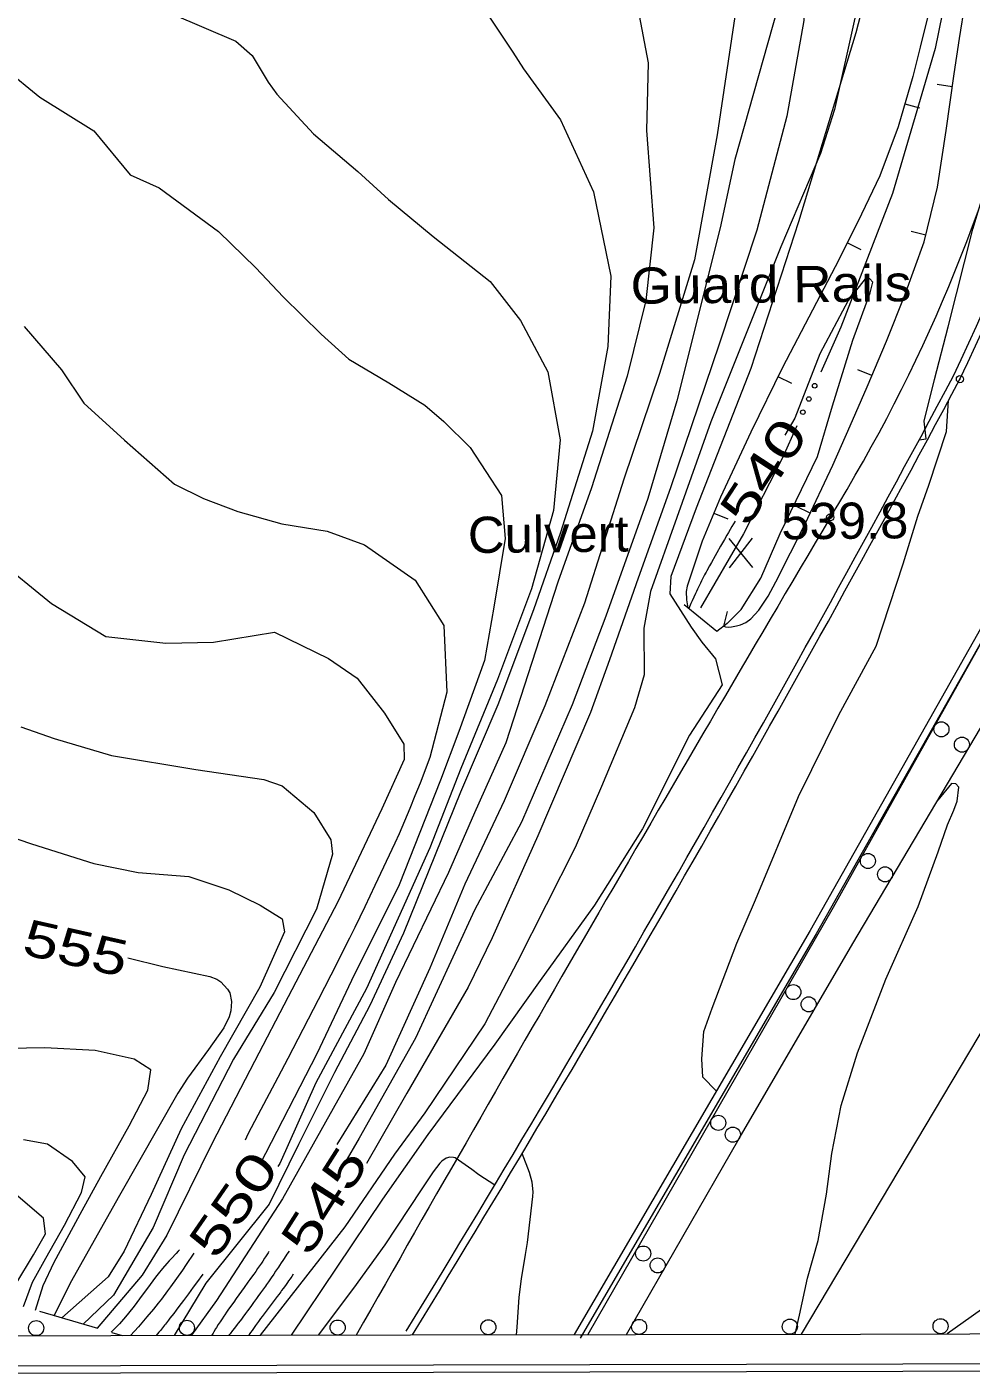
# Model space of a CAD drawing. Extents: x 2361284 to 2366480, y 6976556 to 6985346.
# Drawn here: x 2364886.4 to 2365011.7, y 6980567.9 to 6980746.5 of the extents above; entities that cross this region are included whole.
import ezdxf
from ezdxf.enums import TextEntityAlignment as Align

# ---------------------------------------------------------------- set-up
doc = ezdxf.new("R2010")
doc.units = 0
doc.header["$LTSCALE"] = 1.9
doc.header["$PDMODE"] = 32
doc.header["$PDSIZE"] = 0.95
for name, color, linetype, lineweight in [('12', 7, 'Continuous', 13), ('13', 7, 'Continuous', 13), ('14', 7, 'Continuous', 13), ('17', 7, 'Continuous', 13), ('21', 7, 'Continuous', 13), ('24', 7, 'Continuous', 13), ('27', 7, 'Continuous', 13), ('3', 7, 'Continuous', 13), ('8', 7, 'Continuous', 13)]:
    doc.layers.add(name, color=color, linetype=linetype, lineweight=lineweight)

msp = doc.modelspace()

# ---------------------------------------------------------------- linework, layer by layer
at = {"layer": '12'}
for p, q in [((2364982.731, 6980674.792), (2364979.614, 6980678.643)), ((2364979.651, 6980674.763), (2364982.694, 6980678.672))]:
    msp.add_line(p, q, dxfattribs=at)
for points in [[(2364981.26, 6980855.114), (2364984.119, 6980844.722), (2364988.063, 6980825.548), (2364988.715, 6980805.323), (2364987.911, 6980785.804), (2364987.212, 6980766.697), (2364985.982, 6980748.753), (2364980.34, 6980728.919), (2364978.396, 6980719.85), (2364972.665, 6980696.914), (2364968.828, 6980683.967), (2364963.235, 6980668.334), (2364958.767, 6980656.591), (2364952.065, 6980641.005), (2364945.826, 6980629.335), (2364937.986, 6980612.36), (2364930.512, 6980599.089), (2364928.603, 6980595.8)], [(2364883.481, 6980740.969), (2364888.127, 6980737.204), (2364895.289, 6980732.741), (2364900.146, 6980726.886), (2364903.972, 6980725.163), (2364911.828, 6980719.367), (2364916.814, 6980714.564), (2364920.442, 6980710.7), (2364925.458, 6980705.746), (2364929.149, 6980702.451), (2364934.44, 6980699.281), (2364939.218, 6980696.346), (2364941.749, 6980694.17), (2364945.223, 6980690.733), (2364949.384, 6980684.343), (2364949.888, 6980678.627), (2364948.364, 6980669.522), (2364947.122, 6980662.449), (2364943.731, 6980653.017), (2364941.311, 6980646.594), (2364935.803, 6980632.7), (2364929.504, 6980619.99), (2364924.876, 6980610.275), (2364917.315, 6980595.593)], [(2364979.306, 6980667.326), (2364981.198, 6980669.234), (2364983.808, 6980673.389), (2364986.383, 6980679.314), (2364991.316, 6980689.511), (2364993.332, 6980696.251), (2364996, 6980704.967), (2364998.33, 6980711.23), (2364998.657, 6980712.633), (2364998.293, 6980713.08), (2364997.632, 6980713.084), (2364995.41, 6980710.192), (2364991.637, 6980703.125), (2364988.328, 6980694.593), (2364987.009, 6980692.341)], [(2364980.396, 6980680.947), (2364979.973, 6980680.223), (2364979.526, 6980679.456), (2364979.304, 6980679.071), (2364978.971, 6980678.495), (2364978.475, 6980677.628), (2364977.981, 6980676.76), (2364977.736, 6980676.325), (2364977.247, 6980675.453), (2364977.003, 6980675.017), (2364976.64, 6980674.361), (2364976.541, 6980674.18), (2364976.476, 6980674.06), (2364976.346, 6980673.817), (2364976.155, 6980673.452), (2364976.03, 6980673.208), (2364975.948, 6980673.045), (2364975.785, 6980672.717), (2364975.605, 6980672.347), (2364975.486, 6980672.099), (2364975.407, 6980671.934), (2364975.252, 6980671.603), (2364975.137, 6980671.353), (2364974.908, 6980670.854), (2364974.683, 6980670.353), (2364974.534, 6980670.018), (2364974.237, 6980669.348)], [(2364899.804, 6980622.998), (2364904.444, 6980621.882), (2364910.717, 6980620.541), (2364911.614, 6980620.194), (2364912.157, 6980619.835), (2364913.053, 6980618.873), (2364913.33, 6980618.355), (2364913.578, 6980617.206), (2364913.481, 6980615.99), (2364913.265, 6980615.189), (2364912.572, 6980613.748), (2364910.533, 6980610.857), (2364907.719, 6980607.045), (2364906.455, 6980605.05), (2364898.693, 6980591.475), (2364892.183, 6980579.863), (2364890.034, 6980575.561)], [(2364921.205, 6980584.119), (2364920.928, 6980583.691), (2364920.557, 6980583.123), (2364920.371, 6980582.84), (2364920.183, 6980582.557), (2364919.933, 6980582.18), (2364919.807, 6980581.993), (2364919.428, 6980581.43), (2364919.174, 6980581.057), (2364918.834, 6980580.56), (2364918.663, 6980580.312), (2364918.47, 6980580.033), (2364918.211, 6980579.663), (2364918.082, 6980579.478), (2364917.691, 6980578.924), (2364917.43, 6980578.556), (2364917.079, 6980578.066), (2364916.902, 6980577.822), (2364916.504, 6980577.273), (2364916.237, 6980576.908), (2364915.879, 6980576.423), (2364915.699, 6980576.181), (2364915.428, 6980575.818), (2364915.066, 6980575.336), (2364914.884, 6980575.095), (2364914.701, 6980574.855), (2364914.456, 6980574.535), (2364914.334, 6980574.375), (2364913.965, 6980573.896), (2364913.717, 6980573.578), (2364913.386, 6980573.154), (2364913.22, 6980572.942)], [(2364908.576, 6980583.819), (2364907.57, 6980582.309), (2364907.06, 6980581.564), (2364906.282, 6980580.459), (2364905.49, 6980579.367), (2364905.087, 6980578.825), (2364904.267, 6980577.752), (2364903.85, 6980577.219), (2364903.214, 6980576.425), (2364902.346, 6980575.376), (2364901.902, 6980574.854), (2364901.225, 6980574.076), (2364900.18, 6980572.918)]]:
    msp.add_lwpolyline(points, dxfattribs=at)
at = {"layer": '13'}
for points in [[(2364960.019, 6980854.142), (2364962.168, 6980845.823), (2364963.057, 6980835.35), (2364966.572, 6980827.673), (2364969.978, 6980821.757), (2364973.849, 6980815.392), (2364975.583, 6980807.538), (2364976.957, 6980801.901), (2364979.418, 6980792.224), (2364982.105, 6980778.909), (2364981.659, 6980764.814), (2364980.34, 6980747.9), (2364977.999, 6980732.208), (2364974.988, 6980715.597), (2364970.351, 6980700.523), (2364965.644, 6980686.506), (2364960.399, 6980670.057), (2364955.158, 6980656.446), (2364949.749, 6980643.834), (2364944.524, 6980632.783), (2364939.898, 6980621.64), (2364934.03, 6980608.772), (2364927.56, 6980598.26)], [(2364992.333, 6980853.96), (2364993.172, 6980845.263), (2364992.96, 6980833.618), (2364993.042, 6980827.805), (2364994.271, 6980808.966), (2364992.776, 6980791.551), (2364990.435, 6980767.448), (2364989.526, 6980747.377), (2364987.237, 6980734.676), (2364983.289, 6980719.557), (2364978.263, 6980704.398), (2364971.825, 6980685.345), (2364967.539, 6980673.385), (2364963.72, 6980662.557), (2364961.227, 6980655.574), (2364954.212, 6980639.215), (2364948.171, 6980625.658), (2364944.983, 6980619.127), (2364936.846, 6980605.039), (2364931.494, 6980595.707)], [(2365001.516, 6980765.343), (2364996.422, 6980745.723), (2364988.79, 6980720.639), (2364982.474, 6980701.188), (2364975.211, 6980682.668), (2364971.867, 6980673.586), (2364971.719, 6980671.284), (2364974.571, 6980666.871), (2364975.99, 6980664.894), (2364977.781, 6980662.671), (2364978.673, 6980659.219), (2364974.337, 6980652.558), (2364968.105, 6980640.118), (2364961.73, 6980630.006), (2364954.544, 6980620.008), (2364948.515, 6980611.58), (2364939.608, 6980599.596), (2364933.59, 6980590.977), (2364921.501, 6980572.96)], [(2364905.673, 6980748.23), (2364914.148, 6980744.61), (2364916.322, 6980742.712), (2364918.421, 6980739.196), (2364919.595, 6980737.563), (2364924.445, 6980732.339), (2364930.323, 6980727.313), (2364934.389, 6980723.592), (2364940.346, 6980718.688), (2364947.883, 6980712.741), (2364951.902, 6980707.538), (2364955.557, 6980700.732), (2364957.193, 6980691.737), (2364956.312, 6980682.338), (2364953.38, 6980671.98), (2364948.846, 6980659.925), (2364944.007, 6980648.15), (2364939.907, 6980637.599), (2364931.473, 6980618.958), (2364924.742, 6980606.444), (2364919.985, 6980595.728), (2364919.719, 6980595.325)], [(2364947.455, 6980748.347), (2364950.913, 6980743.15), (2364952.295, 6980740.923), (2364957.219, 6980734.16), (2364961.62, 6980724.641), (2364963.907, 6980713.442), (2364963.515, 6980704.108), (2364961.462, 6980692.868), (2364957.24, 6980679.417), (2364953.647, 6980669.172), (2364948.928, 6980656.557), (2364943.977, 6980645.009), (2364936.394, 6980626.296), (2364931.915, 6980616.682), (2364927.239, 6980607.798), (2364922.451, 6980598.242), (2364918.575, 6980590.334), (2364910.164, 6980579.834), (2364905.96, 6980572.933)], [(2364967.48, 6980748.958), (2364968.869, 6980741.73), (2364968.634, 6980732.749), (2364969.597, 6980719.866), (2364968.539, 6980710.197), (2364966.094, 6980700.192), (2364961.323, 6980685.355), (2364956.872, 6980672.863), (2364949.986, 6980651.517), (2364945.794, 6980642.236), (2364942.359, 6980634.332), (2364935.316, 6980619.725), (2364931.126, 6980610.275), (2364920.359, 6980591.051), (2364911.596, 6980577.557), (2364908.26, 6980572.935)], [(2364996.39, 6980748.042), (2364993.589, 6980735.556), (2364991.734, 6980729.717), (2364986.462, 6980717.317), (2364977.162, 6980694.127), (2364972.672, 6980681.424), (2364969.176, 6980671.59), (2364968.282, 6980666.751), (2364968.331, 6980660.561), (2364967.032, 6980656.159), (2364962.65, 6980645.737), (2364959.157, 6980637.662), (2364951.471, 6980622.44), (2364947.18, 6980614.267), (2364939.241, 6980602.471), (2364935.183, 6980596.963), (2364928.604, 6980587.32), (2364917.37, 6980572.951)], [(2365004.806, 6980691.71), (2365005.725, 6980691.859), (2365005.462, 6980694.226), (2365006.869, 6980699.73), (2365008.664, 6980706.697), (2365011.96, 6980719.679), (2365016.439, 6980734.623), (2365018.401, 6980748.092)], [(2364886.046, 6980706.781), (2364891.002, 6980700.998), (2364893.964, 6980696.586), (2364899.36, 6980691.687), (2364906.026, 6980685.849), (2364909.874, 6980683.967), (2364914.391, 6980682.23), (2364920.258, 6980680.585), (2364926.277, 6980679.593), (2364931.214, 6980677.79), (2364937.929, 6980673.103), (2364941.756, 6980667.119), (2364942.151, 6980658.242), (2364939.902, 6980649.601)], [(2364977.896, 6980605.359), (2364976.108, 6980607.182), (2364975.975, 6980609.611), (2364976.241, 6980613.234), (2364977.361, 6980616.344), (2364980.629, 6980624.967), (2364983.104, 6980630.71), (2364988.815, 6980644.396), (2364994.142, 6980655.227), (2364999.116, 6980664.343), (2365002.692, 6980675.299), (2365004.662, 6980681.608), (2365006.083, 6980685.721), (2365008.436, 6980692.814), (2365008.706, 6980696.947)], [(2364882.188, 6980676.103), (2364889.686, 6980670.014), (2364896.877, 6980665.652), (2364904.877, 6980664.758), (2364911.166, 6980664.887), (2364919.274, 6980666.195), (2364926.437, 6980662.722), (2364930.232, 6980660.128), (2364933.867, 6980655.454), (2364936.416, 6980651.365), (2364936.475, 6980649.328), (2364933.527, 6980642.759), (2364927.664, 6980630.443), (2364921.105, 6980617.82), (2364916.615, 6980609.277), (2364911.018, 6980598.413), (2364905.003, 6980586.235), (2364901.714, 6980580.904), (2364895.749, 6980573.886)], [(2364885.611, 6980653.655), (2364890.047, 6980652.087), (2364897.668, 6980649.859), (2364908.856, 6980648.006), (2364917.849, 6980646.671), (2364920.287, 6980645.849), (2364924.481, 6980642.273), (2364926.749, 6980638.658), (2364926.994, 6980636.767), (2364924.863, 6980629.446), (2364919.248, 6980618.412), (2364913.822, 6980609.59), (2364907.272, 6980596.887), (2364903.194, 6980587.248), (2364897.909, 6980578.248), (2364893.905, 6980574.408)], [(2364939.902, 6980649.601), (2364938.584, 6980646.182), (2364937.914, 6980644.487), (2364937.231, 6980642.801), (2364936.882, 6980641.962), (2364936.166, 6980640.291), (2364935.797, 6980639.459), (2364935.23, 6980638.215), (2364932.61, 6980632.596), (2364931.28, 6980629.799), (2364929.923, 6980627.014), (2364929.23, 6980625.628), (2364926.743, 6980620.721), (2364925.075, 6980617.456), (2364921.72, 6980610.935), (2364921.064, 6980609.674), (2364919.739, 6980607.157), (2364917.071, 6980602.135), (2364915.747, 6980599.619), (2364915.384, 6980598.835)], [(2364988.373, 6980573.097), (2364988.949, 6980575.592), (2364989.982, 6980580.523), (2364991.405, 6980585.517), (2364992.507, 6980591.647), (2364993.225, 6980597.054), (2364994.485, 6980603.427), (2364996.619, 6980610.417), (2365000.386, 6980620.194), (2365004.694, 6980629.835), (2365007.345, 6980637.06), (2365008.591, 6980640.673), (2365009.423, 6980642.601), (2365009.862, 6980643.776), (2365010.084, 6980645.648), (2365009.69, 6980646.104), (2365009.119, 6980646.149), (2365007.299, 6980643.931)], [(2364877.457, 6980641.416), (2364887.049, 6980638.157), (2364895.303, 6980635.525), (2364901.176, 6980634.321), (2364907.901, 6980633.785), (2364913.218, 6980632.035), (2364917.388, 6980630.015), (2364920.296, 6980628.193), (2364920.602, 6980626.476), (2364917.321, 6980619.134), (2364912.079, 6980609.884), (2364906.889, 6980600.325), (2364902.922, 6980591.596), (2364899.333, 6980584.101), (2364897.188, 6980580.704), (2364891.037, 6980575.271)], [(2364887.547, 6980576.288), (2364888.596, 6980579.559), (2364890.037, 6980582.643), (2364893.772, 6980589.499), (2364896.238, 6980593.992), (2364900.005, 6980600.718), (2364902.49, 6980605.472), (2364902.875, 6980608.166), (2364900.641, 6980609.575), (2364895.479, 6980610.726), (2364888.816, 6980611.092), (2364881.447, 6980610.932)], [(2365062.886, 6980573.286), (2365063.088, 6980576.207), (2365062.8, 6980578.065), (2365061.737, 6980584.735), (2365060.462, 6980588.363), (2365059.092, 6980592.6), (2365058.826, 6980598.448), (2365057.42, 6980602.265), (2365054.558, 6980604.548), (2365052.486, 6980604.803), (2365048.407, 6980603.499), (2365042.497, 6980599.244), (2365035.417, 6980593.915), (2365030.564, 6980589.089), (2365025.454, 6980584.71), (2365017.715, 6980579.386), (2365015.229, 6980577.873), (2365008.544, 6980573.139)], [(2364885.973, 6980576.754), (2364887.162, 6980579.975), (2364888.922, 6980583.162), (2364891.42, 6980587.536), (2364893.689, 6980591.868), (2364894.169, 6980593.953), (2364892.47, 6980595.986), (2364889.178, 6980598.305), (2364885.982, 6980598.866)], [(2364948.503, 6980592.859), (2364946.39, 6980594.229), (2364945.463, 6980594.95), (2364943.249, 6980596.459), (2364943.038, 6980596.545), (2364942.562, 6980596.565), (2364942.062, 6980596.417), (2364941.459, 6980596.034), (2364941.224, 6980595.79), (2364940.336, 6980594.625), (2364938.718, 6980592.256), (2364933.907, 6980584.96), (2364929.771, 6980579.19), (2364925.06, 6980572.964)], [(2364951.391, 6980573.015), (2364951.482, 6980574.016), (2364951.724, 6980578.009), (2364952.048, 6980580.436), (2364952.589, 6980583.657), (2364952.845, 6980585.27), (2364953.567, 6980591.337), (2364953.587, 6980591.983), (2364953.452, 6980593.263), (2364953.129, 6980594.531), (2364952.123, 6980597.034)], [(2364884.974, 6980579.714), (2364887.317, 6980583.627), (2364888.881, 6980586.402), (2364888.621, 6980588.47), (2364884.941, 6980591.615)], [(2364906.652, 6980584.291), (2364906.516, 6980584.113), (2364906.221, 6980583.777), (2364905.592, 6980583.142), (2364905.286, 6980582.818), (2364904.99, 6980582.481), (2364904.416, 6980581.796), (2364903.861, 6980581.1), (2364903.5, 6980580.631), (2364902.791, 6980579.684), (2364901.382, 6980577.771), (2364900.659, 6980576.816), (2364899.906, 6980575.87), (2364899.515, 6980575.401), (2364898.975, 6980574.783), (2364898.695, 6980574.477), (2364898.264, 6980574.023), (2364897.585, 6980573.353)], [(2364918.545, 6980584.034), (2364918.455, 6980583.894), (2364918.275, 6980583.616), (2364918.093, 6980583.338), (2364917.971, 6980583.154), (2364917.725, 6980582.787), (2364917.538, 6980582.513), (2364917.413, 6980582.33), (2364917.162, 6980581.966), (2364917.036, 6980581.785), (2364916.782, 6980581.423), (2364916.527, 6980581.062), (2364916.356, 6980580.822), (2364916.013, 6980580.343), (2364915.755, 6980579.984), (2364915.237, 6980579.267), (2364914.546, 6980578.311), (2364914.202, 6980577.832), (2364913.859, 6980577.351), (2364913.688, 6980577.111), (2364913.349, 6980576.628), (2364913.18, 6980576.385), (2364912.928, 6980576.021), (2364912.679, 6980575.655), (2364912.555, 6980575.471), (2364912.336, 6980575.144), (2364912.227, 6980574.979), (2364912.065, 6980574.732), (2364911.824, 6980574.359), (2364911.586, 6980573.984), (2364911.469, 6980573.796), (2364911.236, 6980573.417), (2364911.121, 6980573.227), (2364910.95, 6980572.94)], [(2364909.773, 6980581.05), (2364908.919, 6980579.887), (2364908.492, 6980579.306), (2364907.85, 6980578.436), (2364907.204, 6980577.569), (2364906.881, 6980577.136), (2364906.447, 6980576.56), (2364906.229, 6980576.272), (2364905.902, 6980575.842), (2364905.408, 6980575.198), (2364905.209, 6980574.941), (2364905.076, 6980574.771), (2364904.807, 6980574.432), (2364904.672, 6980574.263), (2364904.401, 6980573.925), (2364904.129, 6980573.589), (2364903.946, 6980573.366), (2364903.58, 6980572.92)], [(2364921.774, 6980581.064), (2364921.568, 6980580.755), (2364921.43, 6980580.55), (2364921.336, 6980580.414), (2364921.148, 6980580.143), (2364921.005, 6980579.941), (2364920.909, 6980579.806), (2364920.717, 6980579.538), (2364920.424, 6980579.139), (2364920.227, 6980578.874), (2364920.096, 6980578.697), (2364919.831, 6980578.346), (2364919.631, 6980578.083), (2364919.229, 6980577.558), (2364918.425, 6980576.509), (2364918.026, 6980575.983), (2364917.761, 6980575.631), (2364917.63, 6980575.454), (2364917.434, 6980575.189), (2364917.142, 6980574.789), (2364916.887, 6980574.431), (2364916.76, 6980574.251), (2364916.572, 6980573.979), (2364916.387, 6980573.707), (2364916.295, 6980573.57), (2364916.113, 6980573.294), (2364916.023, 6980573.156), (2364915.89, 6980572.947)]]:
    msp.add_lwpolyline(points, dxfattribs=at)
at = {"layer": '14'}
msp.add_lwpolyline([(2365228.891, 6981017.348), (2365221.949, 6981000.519), (2365217.221, 6980989.345), (2365207.569, 6980967.073), (2365197.921, 6980945.473), (2365192.993, 6980934.724), (2365185.462, 6980918.664), (2365173.834, 6980894.718), (2365163.453, 6980874.008), (2365158.189, 6980863.694), (2365150.184, 6980848.282), (2365137.889, 6980825.325), (2365129.468, 6980810.144), (2365125.183, 6980802.595), (2365118.654, 6980791.328), (2365076.346, 6980719.533), (2365055.075, 6980683.707), (2364989.163, 6980573.095)], dxfattribs=at)
at = {"layer": '17'}
for points in [[(2364966.003, 6980573.044), (2364980.945, 6980599.029), (2364996.031, 6980624.933), (2365019.574, 6980664.648), (2365043.148, 6980704.345), (2365062.839, 6980737.905), (2365082.412, 6980771.531), (2365100.49, 6980803.296), (2365118.166, 6980835.285), (2365136.491, 6980869.682), (2365153.9, 6980904.539), (2365160.027, 6980917.488), (2365166.015, 6980930.495), (2365169.287, 6980937.708), (2365172.517, 6980944.938)], [(2365046.56, 6980747.249), (2365045.708, 6980743.281), (2365044.785, 6980739.293), (2365043.793, 6980735.353), (2365042.76, 6980731.412), (2365041.628, 6980727.482), (2365040.434, 6980723.6), (2365039.171, 6980719.728), (2365037.858, 6980715.875), (2365036.454, 6980712.033), (2365035.01, 6980708.238), (2365033.467, 6980704.443), (2365031.883, 6980700.708), (2365030.227, 6980696.972), (2365028.502, 6980693.285), (2365026.717, 6980689.628), (2365024.881, 6980685.989), (2365024.763, 6980685.788), (2364993.405, 6980629.668), (2364960.871, 6980573.035)], [(2364877.659, 6980572.874), (2364937.331, 6980572.981), (2364997.013, 6980573.109), (2365069.495, 6980573.299), (2365141.988, 6980573.508), (2365191.178, 6980573.705), (2365240.378, 6980574.023), (2365247.912, 6980574.605), (2365255.423, 6980575.756)]]:
    msp.add_lwpolyline(points, dxfattribs=at)
for centre in [(2365007.768, 6980653.324), (2365010.493, 6980651.292), (2364998.013, 6980635.864), (2365000.294, 6980634.088), (2364988.124, 6980618.467), (2364990.157, 6980616.838), (2364978.161, 6980601.124), (2364980.09, 6980599.557), (2364968.199, 6980583.782), (2364970.119, 6980582.212), (2364927.657, 6980573.965), (2364947.657, 6980574.005), (2364967.657, 6980574.047), (2364987.658, 6980574.089), (2365007.657, 6980574.137), (2364887.657, 6980573.893), (2364907.657, 6980573.929)]:
    msp.add_circle(centre, 1, dxfattribs=at)
at = {"layer": '21'}
for points in [[(2365009.798, 6980757.781), (2365006.921, 6980743.642), (2365001.275, 6980724.418), (2364994.413, 6980706.672), (2364991.76, 6980700.726)], [(2364988.568, 6980693.566), (2364986.688, 6980689.337), (2364981.502, 6980679.278), (2364975.816, 6980669.463)]]:
    msp.add_lwpolyline(points, dxfattribs=at)
for centre in [(2364990.954, 6980698.903), (2364990.172, 6980697.15), (2364989.39, 6980695.396)]:
    msp.add_circle(centre, 0.3, dxfattribs=at)
at = {"layer": '24'}
for p, q in [((2364888.109, 6980576.133), (2364895.779, 6980573.876)), ((2364897.696, 6980573.314), (2364899.06, 6980572.917))]:
    msp.add_line(p, q, dxfattribs=at)
at = {"layer": '27'}
for p, q in [((2365009.211, 6980738.575), (2365007.227, 6980738.856)), ((2365002.922, 6980736.315), (2365004.847, 6980735.753)), ((2364995.287, 6980717.881), (2364997.066, 6980716.967)), ((2365005.708, 6980718.9), (2365003.763, 6980719.381)), ((2364986.074, 6980700.122), (2364987.874, 6980699.239)), ((2364998.545, 6980700.241), (2364996.697, 6980701.013)), ((2364990.338, 6980682.002), (2364988.539, 6980682.865)), ((2364977.587, 6980682.021), (2364979.433, 6980681.248)), ((2364978.889, 6980667.002), (2364979.4, 6980668.937))]:
    msp.add_line(p, q, dxfattribs=at)
for points in [[(2364978.889, 6980667.002), (2364979.139, 6980666.935), (2364979.52, 6980666.898), (2364979.9, 6980666.922), (2364980.588, 6980667.038), (2364981.097, 6980667.173), (2364981.834, 6980667.49), (2364982.5, 6980667.987), (2364983.549, 6980669.147), (2364984.781, 6980670.969), (2364985.803, 6980672.898), (2364989.681, 6980680.606), (2364993.367, 6980688.381), (2364995.668, 6980693.573), (2364997.929, 6980698.775), (2365000.461, 6980704.819), (2365002.913, 6980710.904), (2365005.486, 6980717.977), (2365007.266, 6980725.255), (2365008.386, 6980732.767), (2365009.454, 6980740.277), (2365010.19, 6980744.963), (2365010.925, 6980749.651)], [(2365005.912, 6980747.743), (2365004.97, 6980743.834), (2365003.987, 6980739.945), (2365002.031, 6980733.256), (2364999.583, 6980726.742), (2364996.7, 6980720.664), (2364993.657, 6980714.675), (2364990.16, 6980708.001), (2364986.664, 6980701.318), (2364982.484, 6980692.758), (2364978.456, 6980684.109), (2364976.032, 6980678.296), (2364974.049, 6980672.337), (2364973.916, 6980671.625), (2364973.936, 6980670.525), (2364974.136, 6980669.427)]]:
    msp.add_lwpolyline(points, dxfattribs=at)
at = {"layer": '3'}
for p, q in [((2365009.383, 6980700.235), (2365009.365, 6980700.2)), ((2364959.911, 6980572.934), (2364959.876, 6980572.876))]:
    msp.add_line(p, q, dxfattribs=at)
for points in [[(2365017.223, 6980674.187), (2365017.223, 6980674.187), (2364990.334, 6980626.659), (2364959.031, 6980573.037)], [(2365018.056, 6980673.71), (2365018.058, 6980673.715), (2364991.168, 6980626.177), (2364959.856, 6980572.556)], [(2364877.966, 6980568.887), (2364878.007, 6980568.888), (2365023.442, 6980569.2), (2365151.764, 6980569.691), (2365257.426, 6980570.175), (2365257.339, 6980570.17)], [(2364878.006, 6980567.927), (2364878.006, 6980567.928), (2365023.441, 6980568.24), (2365151.763, 6980568.731), (2365257.435, 6980569.215), (2365257.434, 6980569.215)]]:
    msp.add_lwpolyline(points, dxfattribs=at)
for centre, radius, start, end in [((2364809.715, 6980796.706), 221.751, 334.20191, 13.91623), ((2364809.715, 6980796.706), 222.712, 334.20191, 13.91623), ((2364806.686, 6980796.539), 219.006, 328.29674, 4.26825), ((2362813.854, 6981874.082), 2489.631, 328.50654, 331.86865), ((2362813.854, 6981874.082), 2490.591, 328.50654, 331.86865), ((2371481.883, 6976846.197), 7537.545, 149.41477, 150.36794)]:
    msp.add_arc(centre, radius, start, end, dxfattribs=at)
for p in [(2365010.229, 6980699.782), (2364993.013, 6980681.447)]:
    msp.add_point(p, dxfattribs=at)
at = {"layer": '8'}
msp.add_lwpolyline([(2364979.355, 6980667.357), (2364977.967, 6980666.283), (2364973.653, 6980669.823)], dxfattribs=at)

# ---------------------------------------------------------------- texts
at = {"layer": '12'}
for s, height, rotation, width, p in [(' 540 ', 4.799, 56.898, 1.4, (2364986.149, 6980686.238)), (' 555 ', 4.8, 347.257, 1.3, (2364892.394, 6980621.98)), (' 550 ', 4.799, 55.379, 1.4, (2364915.78, 6980588.957)), (' 545 ', 4.8, 57.528, 1.4, (2364927.884, 6980589.545))]:
    msp.add_text(s, height=height, rotation=rotation, dxfattribs=dict(at, width=width)).set_placement(p, align=Align.CENTER)
at = {"layer": '12', "width": 1.05}
msp.add_text('539.8', height=4.799, rotation=0.545, dxfattribs=at).set_placement((2364986.541, 6980678.516))
at = {"layer": '17', "width": 1.1}
msp.add_text('Guard Rails', height=4.799, rotation=0.545, dxfattribs=at).set_placement((2364966.543, 6980709.768))
at = {"layer": '8', "width": 1.05}
msp.add_text('Culvert', height=4.799, rotation=0.545, dxfattribs=at).set_placement((2364944.956, 6980676.71))

doc.saveas('drawing.dxf')
